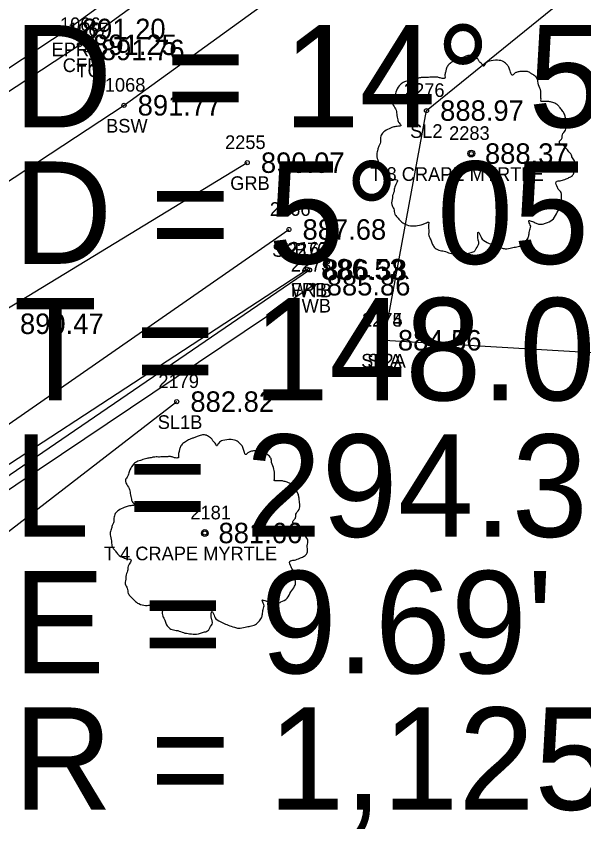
# Model space of a CAD drawing. Extents: x 1622501 to 1626664, y 1117816 to 1121579.
# Drawn here: x 1623494.2 to 1623535.8, y 1118731.1 to 1118791.1 of the extents above; entities that cross this region are included whole.
import ezdxf

# ---------------------------------------------------------------- set-up
doc = ezdxf.new("R2010")
doc.units = 0
for name, color, linetype in [('RD_EX_BldgApp', 7, 'Continuous'), ('RD_EX_Conc', 7, 'Continuous'), ('RD_EX_Conc_txCode', 7, 'Continuous'), ('RD_EX_Fence_Other', 7, 'Continuous'), ('RD_EX_Fence_Other_txCode', 7, 'Continuous'), ('RD_EX_GuardRail', 7, 'Continuous'), ('RD_EX_GuardRail_txCode', 7, 'Continuous'), ('RD_EX_Misc', 7, 'Continuous'), ('RD_EX_Misc_txCode', 7, 'Continuous'), ('RD_EX_Road', 7, 'Continuous'), ('RD_EX_Road_txCode', 7, 'Continuous'), ('RD_EX_TX_Conc_ELEV', 7, 'Continuous'), ('RD_EX_TX_DV_Prop_ELEV', 7, 'Continuous'), ('RD_EX_TX_Fence_Other_ELEV', 7, 'Continuous'), ('RD_EX_TX_GuardRail_ELEV', 7, 'Continuous'), ('RD_EX_TX_Misc_ELEV', 7, 'Continuous'), ('RD_EX_TX_Road_ELEV', 7, 'Continuous'), ('RD_EX_TX_VEG_ELEV', 7, 'Continuous'), ('RD_EX_VEG', 7, 'Continuous'), ('RD_EX_VEG_txCode', 7, 'Continuous'), ('RD_HC_Cl', 7, 'Continuous'), ('RD_HC_Data', 7, 'Continuous'), ('RD_SMD_Locator', 7, 'Continuous')]:
    doc.layers.add(name, color=color, linetype=linetype)

msp = doc.modelspace()

# ---------------------------------------------------------------- linework, layer by layer
at = {"layer": 'RD_EX_BldgApp'}
msp.add_lwpolyline([(1623362.832, 1118662.827), (1623370.193, 1118681.931), (1623373.866, 1118685.757), (1623410.694, 1118705.967), (1623459.429, 1118733.933), (1623484.083, 1118750.076), (1623515.96, 1118771.434)], dxfattribs=at)
at = {"layer": 'RD_EX_Conc'}
for points in [[(1623283.761, 1118664.167), (1623326.745, 1118688.794), (1623370.205, 1118712.758), (1623413.974, 1118736.474), (1623457.083, 1118761.617), (1623498.83, 1118789.052), (1623539.225, 1118818.399), (1623578.605, 1118849.246), (1623610.287, 1118876.06), (1623617.2, 1118880.675), (1623627.78, 1118883.825), (1623633.909, 1118884.567), (1623640.773, 1118884.032), (1623649.389, 1118881.534), (1623656.998, 1118877.662), (1623663.674, 1118871.908), (1623688.617, 1118845.058), (1623694.116, 1118836.37)], [(1623287.102, 1118659.692), (1623329.453, 1118683.877), (1623372.881, 1118707.9), (1623416.572, 1118731.516), (1623459.835, 1118756.855), (1623502.097, 1118784.616), (1623542.536, 1118813.857), (1623581.966, 1118844.894), (1623613.887, 1118871.887), (1623619.415, 1118875.421), (1623623.688, 1118876.741), (1623623.459, 1118877.275), (1623631.268, 1118878.694), (1623634.056, 1118878.854), (1623639.628, 1118878.454), (1623640.557, 1118883.374)]]:
    msp.add_lwpolyline(points, dxfattribs=at)
at = {"layer": 'RD_EX_Fence_Other'}
msp.add_lwpolyline([(1623360.82, 1118663.932), (1623367.011, 1118680.639), (1623370.331, 1118685.573), (1623375.249, 1118689.174), (1623407.361, 1118706.001), (1623425.619, 1118716.341), (1623480.358, 1118749.66), (1623515.549, 1118772.603)], dxfattribs=at)
at = {"layer": 'RD_EX_GuardRail'}
msp.add_lwpolyline([(1623328.796, 1118667.195), (1623333.583, 1118673.211), (1623349.309, 1118682.841), (1623377.56, 1118699.748), (1623423.094, 1118726.327), (1623463.83, 1118751.666), (1623511.133, 1118780.414)], dxfattribs=at)
at = {"layer": 'RD_EX_Misc'}
msp.add_lwpolyline([(1623362.047, 1118663.092), (1623363.077, 1118666.011), (1623364.471, 1118669.561), (1623365.33, 1118671.673), (1623366.043, 1118673.822), (1623367.273, 1118677.387), (1623367.858, 1118679.553), (1623368.979, 1118682.037), (1623371.277, 1118685.581), (1623375.298, 1118688.415), (1623407.747, 1118705.764), (1623425.855, 1118715.821), (1623458.998, 1118735.378), (1623483.907, 1118751.097), (1623484.139, 1118751.024), (1623515.704, 1118772.555)], dxfattribs=at)
at = {"layer": 'RD_EX_Road'}
msp.add_lwpolyline([(1623282.988, 1118665.294), (1623326.108, 1118690.168), (1623369.47, 1118714.084), (1623413.312, 1118737.635), (1623456.355, 1118762.797), (1623498.01, 1118790.21), (1623538.412, 1118819.484), (1623577.719, 1118850.337), (1623609.415, 1118877.294), (1623616.689, 1118881.904), (1623627.606, 1118885.26), (1623634.056, 1118885.78), (1623640.822, 1118885.362), (1623649.781, 1118882.397), (1623657.444, 1118878.352), (1623664.357, 1118872.554), (1623689.274, 1118845.674), (1623694.989, 1118836.791)], dxfattribs=at)
at = {"layer": 'RD_EX_VEG'}
for points in [[(1623521.176, 1118767.401), (1623524.275, 1118784.229), (1623557.752, 1118811.333), (1623567.718, 1118819.167), (1623589.369, 1118837.784), (1623606.677, 1118849.462), (1623639.35, 1118859.652), (1623649.623, 1118844.55), (1623647.172, 1118821.044), (1623623.608, 1118805.437), (1623551.43, 1118765.667)], [(1623521.176, 1118767.401), (1623551.238, 1118765.629), (1623597.29, 1118793.888), (1623551.43, 1118765.667)], [(1623371.315, 1118690.471), (1623410.924, 1118711.122), (1623478.591, 1118750.831), (1623514.185, 1118775.518)], [(1623357.099, 1118658.576), (1623354.417, 1118653.307), (1623360.309, 1118652.881), (1623372.824, 1118681.33), (1623408.505, 1118701.188), (1623470.644, 1118735.679), (1623505.961, 1118762.905)]]:
    msp.add_lwpolyline(points, dxfattribs=at)
for centre, radius in [((1623527.561, 1118781.08), 0.25), ((1623527.549, 1118781.061), 0.0001), ((1623508.023, 1118753.28), 0.25), ((1623508.011, 1118753.262), 0.0001)]:
    msp.add_circle(centre, radius, dxfattribs=at)
for points in [[(1623527.693, 1118788.247), (1623527.393, 1118788.272), (1623527.068, 1118788.172), (1623526.818, 1118788.072), (1623526.594, 1118787.997), (1623526.369, 1118787.897), (1623526.069, 1118787.722), (1623525.844, 1118787.522), (1623525.719, 1118787.273), (1623525.669, 1118787.048), (1623525.619, 1118786.773), (1623525.619, 1118786.598), (1623525.494, 1118786.573), (1623525.344, 1118786.598), (1623525.094, 1118786.673), (1623524.844, 1118786.673), (1623524.594, 1118786.673), (1623524.245, 1118786.648), (1623523.895, 1118786.648), (1623523.62, 1118786.598), (1623523.295, 1118786.548), (1623522.92, 1118786.423), (1623522.57, 1118786.298), (1623522.27, 1118786.048), (1623522.021, 1118785.573), (1623521.896, 1118785.223), (1623521.746, 1118784.974), (1623521.896, 1118784.524), (1623522.071, 1118784.174), (1623522.095, 1118783.974), (1623522.17, 1118783.549), (1623522.27, 1118783.324), (1623522.395, 1118783.124), (1623522.32, 1118783.099), (1623521.946, 1118783.049), (1623521.646, 1118782.949), (1623521.221, 1118782.725), (1623520.996, 1118782.5), (1623520.896, 1118782.175), (1623520.871, 1118781.825), (1623520.771, 1118781.625), (1623520.696, 1118781.35), (1623520.671, 1118781.275), (1623520.621, 1118780.95), (1623520.721, 1118780.5), (1623520.746, 1118780.151), (1623520.871, 1118779.926), (1623521.021, 1118779.751), (1623521.196, 1118779.501), (1623521.596, 1118779.276), (1623521.921, 1118779.176), (1623522.12, 1118779.151), (1623521.946, 1118778.651), (1623521.896, 1118778.301), (1623521.771, 1118777.902), (1623521.771, 1118777.827), (1623521.721, 1118777.352), (1623521.871, 1118777.027), (1623521.946, 1118776.652), (1623522.12, 1118776.427), (1623522.395, 1118776.127), (1623522.72, 1118775.903), (1623523.22, 1118775.778), (1623523.62, 1118775.803), (1623524.195, 1118775.977), (1623524.444, 1118776.052), (1623524.419, 1118775.878), (1623524.444, 1118775.503), (1623524.444, 1118775.078), (1623524.594, 1118774.753), (1623524.694, 1118774.478), (1623524.844, 1118774.228), (1623525.169, 1118774.003), (1623525.569, 1118773.928), (1623525.994, 1118773.778), (1623526.444, 1118773.703), (1623526.943, 1118773.678), (1623527.543, 1118773.828), (1623527.818, 1118773.953), (1623527.918, 1118774.128), (1623528.118, 1118774.503), (1623528.068, 1118774.728), (1623528.093, 1118775.328), (1623528.193, 1118775.153), (1623528.368, 1118774.803), (1623528.868, 1118774.503), (1623529.267, 1118774.328), (1623529.742, 1118774.178), (1623530.042, 1118774.103), (1623530.517, 1118774.178), (1623530.892, 1118774.253), (1623531.266, 1118774.378), (1623531.566, 1118774.653), (1623531.741, 1118774.928), (1623531.791, 1118775.203), (1623531.866, 1118775.578), (1623531.916, 1118775.753)], [(1623531.916, 1118775.753), (1623531.841, 1118775.928), (1623531.791, 1118776.177), (1623531.866, 1118776.152), (1623532.041, 1118776.102), (1623532.316, 1118775.977), (1623532.541, 1118775.903), (1623532.866, 1118775.928), (1623533.141, 1118776.027), (1623533.59, 1118776.302), (1623533.865, 1118776.777), (1623534.14, 1118777.177), (1623534.215, 1118777.502), (1623534.165, 1118777.727), (1623534.14, 1118778.226), (1623533.94, 1118778.476), (1623533.89, 1118778.601), (1623533.79, 1118779.001), (1623533.865, 1118779.051), (1623534.14, 1118779.101), (1623534.515, 1118779.226), (1623534.79, 1118779.351), (1623535.015, 1118779.526), (1623535.09, 1118779.751), (1623535.065, 1118780.151), (1623535.115, 1118780.55), (1623535.04, 1118780.7), (1623534.94, 1118780.85), (1623534.865, 1118781.05), (1623534.715, 1118781.2), (1623534.615, 1118781.35), (1623534.515, 1118781.45), (1623534.39, 1118781.6), (1623534.215, 1118781.725), (1623534.065, 1118781.775), (1623534.015, 1118781.925), (1623534.165, 1118782.125), (1623534.215, 1118782.225), (1623534.24, 1118782.45), (1623534.465, 1118782.799), (1623534.515, 1118783.199), (1623534.465, 1118783.624), (1623534.415, 1118783.899), (1623534.265, 1118784.174), (1623534.065, 1118784.424), (1623533.94, 1118784.599), (1623533.765, 1118784.724), (1623533.441, 1118784.849), (1623533.191, 1118784.899), (1623532.841, 1118784.899), (1623532.641, 1118784.949), (1623532.666, 1118784.999), (1623532.666, 1118785.148), (1623532.666, 1118785.423), (1623532.591, 1118785.873), (1623532.441, 1118786.373), (1623532.441, 1118786.398), (1623532.341, 1118786.648), (1623532.116, 1118786.848), (1623531.941, 1118786.948), (1623531.741, 1118787.073), (1623531.491, 1118787.098), (1623531.192, 1118787.098), (1623530.917, 1118787.048), (1623530.717, 1118786.948), (1623530.542, 1118786.823), (1623530.467, 1118786.973), (1623530.367, 1118787.273), (1623530.317, 1118787.422), (1623530.167, 1118787.597), (1623529.942, 1118787.797), (1623529.492, 1118787.922), (1623528.868, 1118787.847), (1623528.568, 1118787.647), (1623528.418, 1118787.472), (1623528.368, 1118787.597), (1623528.168, 1118787.797), (1623528.068, 1118787.972), (1623527.893, 1118788.097), (1623527.743, 1118788.197), (1623527.643, 1118788.247)], [(1623508.155, 1118760.448), (1623507.855, 1118760.473), (1623507.53, 1118760.373), (1623507.28, 1118760.273), (1623507.056, 1118760.198), (1623506.831, 1118760.098), (1623506.531, 1118759.923), (1623506.306, 1118759.723), (1623506.181, 1118759.473), (1623506.131, 1118759.248), (1623506.081, 1118758.973), (1623506.081, 1118758.798), (1623505.956, 1118758.773), (1623505.806, 1118758.798), (1623505.556, 1118758.873), (1623505.306, 1118758.873), (1623505.056, 1118758.873), (1623504.707, 1118758.848), (1623504.357, 1118758.848), (1623504.082, 1118758.798), (1623503.757, 1118758.748), (1623503.382, 1118758.623), (1623503.032, 1118758.498), (1623502.732, 1118758.249), (1623502.483, 1118757.774), (1623502.358, 1118757.424), (1623502.208, 1118757.174), (1623502.358, 1118756.724), (1623502.533, 1118756.374), (1623502.557, 1118756.174), (1623502.632, 1118755.75), (1623502.732, 1118755.525), (1623502.857, 1118755.325), (1623502.782, 1118755.3), (1623502.408, 1118755.25), (1623502.108, 1118755.15), (1623501.683, 1118754.925), (1623501.458, 1118754.7), (1623501.358, 1118754.375), (1623501.333, 1118754.025), (1623501.233, 1118753.826), (1623501.158, 1118753.551), (1623501.133, 1118753.476), (1623501.083, 1118753.151), (1623501.183, 1118752.701), (1623501.208, 1118752.351), (1623501.333, 1118752.126), (1623501.483, 1118751.951), (1623501.658, 1118751.701), (1623502.058, 1118751.477), (1623502.383, 1118751.377), (1623502.582, 1118751.352), (1623502.408, 1118750.852), (1623502.358, 1118750.502), (1623502.233, 1118750.102), (1623502.233, 1118750.027), (1623502.183, 1118749.552), (1623502.333, 1118749.227), (1623502.408, 1118748.853), (1623502.582, 1118748.628), (1623502.857, 1118748.328), (1623503.182, 1118748.103), (1623503.682, 1118747.978), (1623504.082, 1118748.003), (1623504.657, 1118748.178), (1623504.906, 1118748.253), (1623504.881, 1118748.078), (1623504.906, 1118747.703), (1623504.906, 1118747.278), (1623505.056, 1118746.954), (1623505.156, 1118746.679), (1623505.306, 1118746.429), (1623505.631, 1118746.204), (1623506.031, 1118746.129), (1623506.456, 1118745.979), (1623506.906, 1118745.904), (1623507.405, 1118745.879), (1623508.005, 1118746.029), (1623508.28, 1118746.154), (1623508.38, 1118746.329), (1623508.58, 1118746.704), (1623508.53, 1118746.929), (1623508.555, 1118747.528), (1623508.655, 1118747.353), (1623508.83, 1118747.003), (1623509.33, 1118746.704), (1623509.729, 1118746.529), (1623510.204, 1118746.379), (1623510.504, 1118746.304), (1623510.979, 1118746.379), (1623511.354, 1118746.454), (1623511.728, 1118746.579), (1623512.028, 1118746.854), (1623512.203, 1118747.128), (1623512.253, 1118747.403), (1623512.328, 1118747.778), (1623512.378, 1118747.953)], [(1623512.378, 1118747.953), (1623512.303, 1118748.128), (1623512.253, 1118748.378), (1623512.328, 1118748.353), (1623512.503, 1118748.303), (1623512.778, 1118748.178), (1623513.003, 1118748.103), (1623513.328, 1118748.128), (1623513.603, 1118748.228), (1623514.052, 1118748.503), (1623514.327, 1118748.978), (1623514.602, 1118749.377), (1623514.677, 1118749.702), (1623514.627, 1118749.927), (1623514.602, 1118750.427), (1623514.402, 1118750.677), (1623514.352, 1118750.802), (1623514.252, 1118751.202), (1623514.327, 1118751.252), (1623514.602, 1118751.302), (1623514.977, 1118751.427), (1623515.252, 1118751.551), (1623515.477, 1118751.726), (1623515.552, 1118751.951), (1623515.527, 1118752.351), (1623515.577, 1118752.751), (1623515.502, 1118752.901), (1623515.402, 1118753.051), (1623515.327, 1118753.251), (1623515.177, 1118753.401), (1623515.077, 1118753.551), (1623514.977, 1118753.651), (1623514.852, 1118753.801), (1623514.677, 1118753.925), (1623514.527, 1118753.975), (1623514.477, 1118754.125), (1623514.627, 1118754.325), (1623514.677, 1118754.425), (1623514.702, 1118754.65), (1623514.927, 1118755), (1623514.977, 1118755.4), (1623514.927, 1118755.825), (1623514.877, 1118756.1), (1623514.727, 1118756.374), (1623514.527, 1118756.624), (1623514.402, 1118756.799), (1623514.227, 1118756.924), (1623513.903, 1118757.049), (1623513.653, 1118757.099), (1623513.303, 1118757.099), (1623513.103, 1118757.149), (1623513.128, 1118757.199), (1623513.128, 1118757.349), (1623513.128, 1118757.624), (1623513.053, 1118758.074), (1623512.903, 1118758.573), (1623512.903, 1118758.598), (1623512.803, 1118758.848), (1623512.578, 1118759.048), (1623512.403, 1118759.148), (1623512.203, 1118759.273), (1623511.953, 1118759.298), (1623511.654, 1118759.298), (1623511.379, 1118759.248), (1623511.179, 1118759.148), (1623511.004, 1118759.023), (1623510.929, 1118759.173), (1623510.829, 1118759.473), (1623510.779, 1118759.623), (1623510.629, 1118759.798), (1623510.404, 1118759.998), (1623509.954, 1118760.123), (1623509.33, 1118760.048), (1623509.03, 1118759.848), (1623508.88, 1118759.673), (1623508.83, 1118759.798), (1623508.63, 1118759.998), (1623508.53, 1118760.173), (1623508.355, 1118760.298), (1623508.205, 1118760.398), (1623508.105, 1118760.448)]]:
    msp.add_spline(points, degree=3, dxfattribs=at)
at = {"layer": 'RD_HC_Cl'}
msp.add_arc((1622842.024, 1119728.712), 1125.889, 297.949368, 312.927633, dxfattribs=at)
at = {"layer": 'RD_SMD_Locator'}
for centre in [(1623498.01, 1118790.21), (1623498.83, 1118789.052), (1623499.398, 1118788.673), (1623502.097, 1118784.616), (1623524.275, 1118784.229), (1623527.561, 1118781.08), (1623511.133, 1118780.414), (1623514.185, 1118775.518), (1623515.549, 1118772.603), (1623515.704, 1118772.555), (1623515.96, 1118771.434), (1623521.176, 1118767.401), (1623521.176, 1118767.401), (1623505.961, 1118762.905), (1623508.023, 1118753.28)]:
    msp.add_circle(centre, 0.15, dxfattribs=at)

# ---------------------------------------------------------------- texts
at = {"layer": 'RD_EX_Conc_txCode'}
for s, p in [('1066', (1623497.397, 1118790.052)), ('1067', (1623497.989, 1118789.673)), ('CFR', (1623497.602, 1118787.052)), ('TC', (1623498.603, 1118786.673)), ('1068', (1623500.688, 1118785.616)), ('BSW', (1623500.782, 1118782.616))]:
    msp.add_text(s, height=1, dxfattribs=at).set_placement(p)
at = {"layer": 'RD_EX_Fence_Other_txCode'}
for s, p in [('2167', (1623514.179, 1118773.603)), ('FRB', (1623514.321, 1118770.603))]:
    msp.add_text(s, height=1, dxfattribs=at).set_placement(p)
at = {"layer": 'RD_EX_GuardRail_txCode'}
for s, p in [('2255', (1623509.503, 1118781.414)), ('GRB', (1623509.881, 1118778.414))]:
    msp.add_text(s, height=1, dxfattribs=at).set_placement(p)
at = {"layer": 'RD_EX_Misc_txCode'}
for s, p in [('2270', (1623514.035, 1118773.555)), ('2273', (1623514.33, 1118772.434)), ('WTB', (1623514.373, 1118770.555)), ('WB', (1623515.117, 1118769.434))]:
    msp.add_text(s, height=1, dxfattribs=at).set_placement(p)
at = {"layer": 'RD_EX_Road_txCode'}
msp.add_text('EPR', height=1, dxfattribs=at).set_placement((1623496.781, 1118788.21))
at = {"layer": 'RD_EX_TX_Conc_ELEV'}
for s, p in [('891.25', (1623499.83, 1118788.302)), ('891.76', (1623500.398, 1118787.923)), ('891.77', (1623503.097, 1118783.866))]:
    msp.add_text(s, height=1.5, dxfattribs=at).set_placement(p)
at = {"layer": 'RD_EX_TX_DV_Prop_ELEV'}
msp.add_text('890.47', height=1.5, dxfattribs=at).set_placement((1623494.467, 1118767.86))
at = {"layer": 'RD_EX_TX_Fence_Other_ELEV'}
msp.add_text('886.53', height=1.5, dxfattribs=at).set_placement((1623516.549, 1118771.853))
at = {"layer": 'RD_EX_TX_GuardRail_ELEV'}
msp.add_text('890.07', height=1.5, dxfattribs=at).set_placement((1623512.133, 1118779.664))
at = {"layer": 'RD_EX_TX_Misc_ELEV'}
for s, p in [('886.38', (1623516.704, 1118771.805)), ('885.86', (1623516.96, 1118770.684))]:
    msp.add_text(s, height=1.5, dxfattribs=at).set_placement(p)
at = {"layer": 'RD_EX_TX_Road_ELEV'}
msp.add_text('891.20', height=1.5, dxfattribs=at).set_placement((1623499.01, 1118789.46))
at = {"layer": 'RD_EX_TX_VEG_ELEV'}
for s, p in [('888.97', (1623525.275, 1118783.479)), ('888.37', (1623528.561, 1118780.33)), ('887.68', (1623515.185, 1118774.768)), ('884.56', (1623522.176, 1118766.651)), ('884.56', (1623522.176, 1118766.651)), ('882.82', (1623506.961, 1118762.155)), ('881.66', (1623509.023, 1118752.53))]:
    msp.add_text(s, height=1.5, dxfattribs=at).set_placement(p)
at = {"layer": 'RD_EX_VEG_txCode'}
for s, p in [('2276', (1623522.622, 1118785.229)), ('SL2', (1623523.071, 1118782.229)), ('2283', (1623525.931, 1118782.08)), ('T 8 CRAPE MYRTLE', (1623520.156, 1118779.08)), ('2166', (1623512.792, 1118776.518)), ('SLB', (1623512.957, 1118773.518)), ('2274', (1623519.546, 1118768.401)), ('2275', (1623519.546, 1118768.401)), ('SL2A', (1623519.483, 1118765.401)), ('SLA', (1623519.932, 1118765.401)), ('2179', (1623504.615, 1118763.905)), ('SL1B', (1623504.567, 1118760.905)), ('2181', (1623506.96, 1118754.28)), ('T 4 CRAPE MYRTLE', (1623500.618, 1118751.28))]:
    msp.add_text(s, height=1, dxfattribs=at).set_placement(p)
at = {"layer": 'RD_HC_Data'}
for s, p in [('    = 14%%d 58\' 42" (LT)', (1623494, 1118783)), ('D', (1623494, 1118783)), ('D = 5%%d 05\' 20"', (1623494, 1118773)), ("T = 148.01'", (1623494, 1118763)), ("L = 294.33'", (1623494, 1118753)), ("E = 9.69'", (1623494, 1118743)), ("R = 1,125.89'", (1623494, 1118733))]:
    msp.add_text(s, height=7.5, dxfattribs=at).set_placement(p)

doc.saveas('drawing.dxf')
